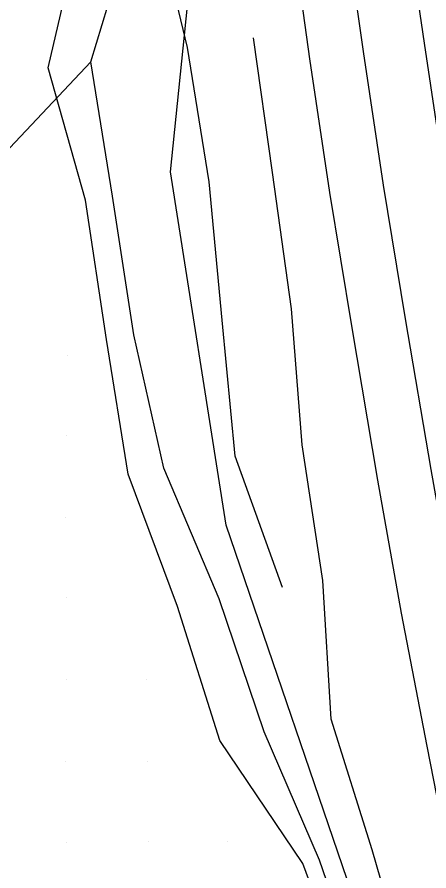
# Model space of a CAD drawing. Extents: x 1602514 to 1609837, y 863887 to 871157.
# Drawn here: x 1604288.6 to 1604364.6, y 869080.7 to 869238.5 of the extents above; entities that cross this region are included whole.
import ezdxf

# ---------------------------------------------------------------- set-up
doc = ezdxf.new("R2010")
doc.units = 0
for name, color, linetype in [('Survey-Centerline', 7, 'Continuous'), ('Survey-Edge of pavement', 7, 'Continuous'), ('Survey-Flow line', 7, 'Continuous'), ('Survey-Ridge Lines', 7, 'Continuous'), ('Survey-Shoulders', 7, 'Continuous'), ('Survey-Spot dirt', 7, 'Continuous'), ('Survey-Vegetation trees', 7, 'Continuous')]:
    doc.layers.add(name, color=color, linetype=linetype)

msp = doc.modelspace()

# ---------------------------------------------------------------- linework, layer by layer
at = {"layer": 'Survey-Centerline'}
msp.add_lwpolyline([(1604429.99, 868910.39), (1604423.73, 868934.59), (1604417.7, 868958.86), (1604411.97, 868983.2), (1604405.3, 869009.99), (1604399.88, 869034.4), (1604395.21, 869058.96), (1604390.07, 869083.42), (1604385.25, 869107.95), (1604380.53, 869132.5), (1604376.13, 869157.11), (1604371.54, 869184.32), (1604367.47, 869209), (1604363.77, 869233.72), (1604361.56, 869248.8), (1604358.52, 869273.47)], dxfattribs=at)
msp.add_lwpolyline([(1604429.99, 868910.39), (1604423.73, 868934.59), (1604417.7, 868958.86), (1604411.97, 868983.2), (1604405.3, 869009.99), (1604399.88, 869034.4), (1604395.21, 869058.96), (1604390.07, 869083.42), (1604385.25, 869107.95), (1604380.53, 869132.5), (1604376.13, 869157.11), (1604371.54, 869184.32), (1604367.47, 869209), (1604363.77, 869233.72), (1604361.56, 869248.8), (1604358.52, 869273.47)], dxfattribs=at)
at = {"layer": 'Survey-Edge of pavement'}
msp.add_lwpolyline([(1604418.98, 868907.49), (1604412.72, 868931.69), (1604406.69, 868955.95), (1604400.96, 868980.29), (1604394.32, 869007.81), (1604388.91, 869032.22), (1604383.77, 869056.69), (1604378.94, 869081.21), (1604374.11, 869105.74), (1604369.39, 869130.29), (1604365, 869154.9), (1604360.28, 869182.79), (1604356.22, 869207.47), (1604352.52, 869232.19), (1604350.38, 869247.28), (1604347.13, 869271.91)], dxfattribs=at)
msp.add_lwpolyline([(1604418.98, 868907.49), (1604412.72, 868931.69), (1604406.69, 868955.95), (1604400.96, 868980.29), (1604394.32, 869007.81), (1604388.91, 869032.22), (1604383.77, 869056.69), (1604378.94, 869081.21), (1604374.11, 869105.74), (1604369.39, 869130.29), (1604365, 869154.9), (1604360.28, 869182.79), (1604356.22, 869207.47), (1604352.52, 869232.19), (1604350.38, 869247.28), (1604347.13, 869271.91)], dxfattribs=at)
at = {"layer": 'Survey-Flow line'}
for points in [[(1604390.36, 868911.27), (1604386.73, 868936.5), (1604378.83, 868960.78), (1604372.63, 868984.49), (1604366.9, 869009.82), (1604360.66, 869035.22), (1604352.8, 869058.38), (1604344.43, 869082.74), (1604334.16, 869106.41), (1604325.87, 869131.01), (1604315.66, 869155.15), (1604310.09, 869179.8), (1604306.18, 869205.42), (1604302.2, 869230.28), (1604310.56, 869257.9)], [(1604390.36, 868911.27), (1604386.73, 868936.5), (1604378.83, 868960.78), (1604372.63, 868984.49), (1604366.9, 869009.82), (1604360.66, 869035.22), (1604352.8, 869058.38), (1604344.43, 869082.74), (1604334.16, 869106.41), (1604325.87, 869131.01), (1604315.66, 869155.15), (1604310.09, 869179.8), (1604306.18, 869205.42), (1604302.2, 869230.28), (1604310.56, 869257.9)], [(1604109.2, 869051.81), (1604139.47, 869081.61), (1604183.51, 869110.3), (1604192.27, 869141.62), (1604232.67, 869154.67), (1604251.91, 869170.72), (1604271.29, 869186.81), (1604283.14, 869210.1), (1604302.2, 869230.28)], [(1604109.2, 869051.81), (1604139.47, 869081.61), (1604183.51, 869110.3), (1604192.27, 869141.62), (1604232.67, 869154.67), (1604251.91, 869170.72), (1604271.29, 869186.81), (1604283.14, 869210.1), (1604302.2, 869230.28)]]:
    msp.add_lwpolyline(points, dxfattribs=at)
at = {"layer": 'Survey-Ridge Lines'}
for points in [[(1604337.55, 869133.09), (1604328.8, 869157.37), (1604326.4, 869182.49), (1604324, 869208.08), (1604320.04, 869232.9), (1604313.95, 869258.31)], [(1604337.55, 869133.09), (1604328.8, 869157.37), (1604326.4, 869182.49), (1604324, 869208.08), (1604320.04, 869232.9), (1604313.95, 869258.31)], [(1604385.23, 868909.94), (1604382.59, 868935.47), (1604373.3, 868959.48), (1604365.81, 868982.79), (1604361.99, 869008.73), (1604357.52, 869034.62), (1604350.33, 869057.86), (1604341.34, 869082.13), (1604325.97, 869104.84), (1604318.15, 869129.63), (1604309.1, 869154.04), (1604305.04, 869178.97), (1604301.22, 869204.68), (1604294.29, 869229.12), (1604300.67, 869256.68)], [(1604385.23, 868909.94), (1604382.59, 868935.47), (1604373.3, 868959.48), (1604365.81, 868982.79), (1604361.99, 869008.73), (1604357.52, 869034.62), (1604350.33, 869057.86), (1604341.34, 869082.13), (1604325.97, 869104.84), (1604318.15, 869129.63), (1604309.1, 869154.04), (1604305.04, 869178.97), (1604301.22, 869204.68), (1604294.29, 869229.12), (1604300.67, 869256.68)], [(1604397.76, 868913.18), (1604391.53, 868937.69), (1604384.61, 868962.14), (1604379.78, 868986.27), (1604372.16, 869010.99), (1604365.89, 869036.22), (1604361.18, 869060.14), (1604354.1, 869084.64), (1604346.55, 869108.79), (1604345.02, 869134.43), (1604341.21, 869159.46), (1604339.26, 869184.61), (1604335.71, 869209.83), (1604332.24, 869234.68)], [(1604397.76, 868913.18), (1604391.53, 868937.69), (1604384.61, 868962.14), (1604379.78, 868986.27), (1604372.16, 869010.99), (1604365.89, 869036.22), (1604361.18, 869060.14), (1604354.1, 869084.64), (1604346.55, 869108.79), (1604345.02, 869134.43), (1604341.21, 869159.46), (1604339.26, 869184.61), (1604335.71, 869209.83), (1604332.24, 869234.68)]]:
    msp.add_lwpolyline(points, dxfattribs=at)
at = {"layer": 'Survey-Shoulders'}
msp.add_lwpolyline([(1604409.24, 868904.92), (1604403.21, 868929.18), (1604397.17, 868953.44), (1604391.45, 868977.78), (1604384.79, 869005.92), (1604379.26, 869030.31), (1604374.04, 869054.75), (1604369.11, 869079.26), (1604364.29, 869103.79), (1604359.57, 869128.34), (1604355.18, 869152.95), (1604350.36, 869181.44), (1604346.3, 869206.12), (1604342.6, 869230.84), (1604340.54, 869245.94), (1604336.87, 869270.5)], dxfattribs=at)
msp.add_lwpolyline([(1604409.24, 868904.92), (1604403.21, 868929.18), (1604397.17, 868953.44), (1604391.45, 868977.78), (1604384.79, 869005.92), (1604379.26, 869030.31), (1604374.04, 869054.75), (1604369.11, 869079.26), (1604364.29, 869103.79), (1604359.57, 869128.34), (1604355.18, 869152.95), (1604350.36, 869181.44), (1604346.3, 869206.12), (1604342.6, 869230.84), (1604340.54, 869245.94), (1604336.87, 869270.5)], dxfattribs=at)
at = {"layer": 'Survey-Spot dirt'}
for p, q in [((1604297.82, 869176.03), (1604297.82, 869176.03)), ((1604297.82, 869176.03), (1604297.82, 869176.03)), ((1604297.66, 869161.11), (1604297.66, 869161.11)), ((1604297.66, 869161.11), (1604297.66, 869161.11)), ((1604297.58, 869145.97), (1604297.58, 869145.97)), ((1604297.58, 869145.97), (1604297.58, 869145.97)), ((1604297.66, 869131.29), (1604297.66, 869131.29)), ((1604297.66, 869131.29), (1604297.66, 869131.29)), ((1604297.7, 869116.06), (1604297.7, 869116.06)), ((1604297.7, 869116.06), (1604297.7, 869116.06)), ((1604312.43, 869116.09), (1604312.43, 869116.09)), ((1604312.43, 869116.09), (1604312.43, 869116.09)), ((1604297.57, 869101.04), (1604297.57, 869101.04)), ((1604297.57, 869101.04), (1604297.57, 869101.04)), ((1604312.59, 869101), (1604312.59, 869101)), ((1604312.59, 869101), (1604312.59, 869101)), ((1604312.74, 869086.16), (1604312.74, 869086.16)), ((1604312.74, 869086.16), (1604312.74, 869086.16)), ((1604297.63, 869085.97), (1604297.63, 869085.97)), ((1604297.63, 869085.97), (1604297.63, 869085.97)), ((1604327.38, 869086.1), (1604327.38, 869086.1)), ((1604327.38, 869086.1), (1604327.38, 869086.1))]:
    msp.add_line(p, q, dxfattribs=at)
at = {"layer": 'Survey-Vegetation trees'}
msp.add_lwpolyline([(1604524.07, 868408.2), (1604517.77, 868467), (1604534.09, 868482.63), (1604505.47, 868507.06), (1604501.28, 868558.85), (1604491.05, 868596.73), (1604473.3, 868624.95), (1604454.35, 868655.26), (1604446.59, 868701.1), (1604418.23, 868743.65), (1604421.67, 868767.54), (1604397.33, 868779.5), (1604399.43, 868821.02), (1604393.6, 868862.55), (1604374.72, 868920.64), (1604364.46, 868971.73), (1604349.54, 869020.72), (1604352.1, 869071.58), (1604327.15, 869144.6), (1604316.89, 869209.93), (1604321.32, 869253.32)], dxfattribs=at)
msp.add_lwpolyline([(1604524.07, 868408.2), (1604517.77, 868467), (1604534.09, 868482.63), (1604505.47, 868507.06), (1604501.28, 868558.85), (1604491.05, 868596.73), (1604473.3, 868624.95), (1604454.35, 868655.26), (1604446.59, 868701.1), (1604418.23, 868743.65), (1604421.67, 868767.54), (1604397.33, 868779.5), (1604399.43, 868821.02), (1604393.6, 868862.55), (1604374.72, 868920.64), (1604364.46, 868971.73), (1604349.54, 869020.72), (1604352.1, 869071.58), (1604327.15, 869144.6), (1604316.89, 869209.93), (1604321.32, 869253.32)], dxfattribs=at)

doc.saveas('drawing.dxf')
